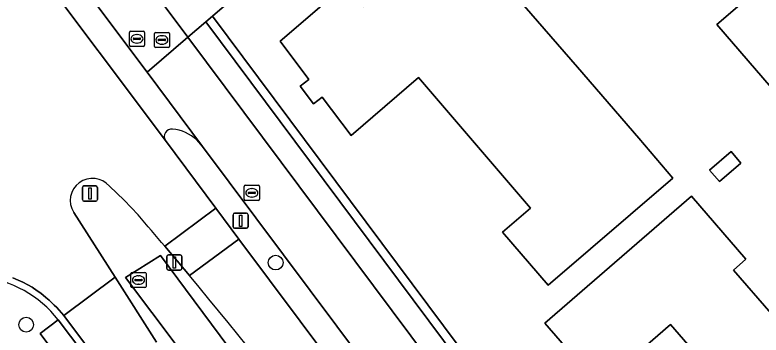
# Model space of a CAD drawing. Extents: x 155887 to 156869, y 383880 to 384678.
# Drawn here: x 156662.42 to 156711.73, y 384510.21 to 384531.35 of the extents above; entities that cross this region are included whole.
import ezdxf

# ---------------------------------------------------------------- set-up
doc = ezdxf.new("R2010")
doc.units = 0
for name, color, linetype in [('IMGEO_Afsluitpaal', 7, 'Continuous'), ('IMGEO_Berm_groen', 7, 'Continuous'), ('IMGEO_Boom', 7, 'Continuous'), ('IMGEO_Erf', 7, 'Continuous'), ('IMGEO_Fietspad_gesloten', 7, 'Continuous'), ('IMGEO_Greppel_droge_sloot', 7, 'Continuous'), ('IMGEO_Groenvoorziening', 7, 'Continuous'), ('IMGEO_Haag', 7, 'Continuous'), ('IMGEO_Kolk', 7, 'Continuous'), ('IMGEO_Lichtmast', 7, 'Continuous'), ('IMGEO_Pand', 7, 'Continuous'), ('IMGEO_Parkeervlak_open', 7, 'Continuous'), ('IMGEO_Rijbaan_lokaal_gesloten', 7, 'Continuous'), ('IMGEO_Rijbaan_lokaal_open', 7, 'Continuous'), ('IMGEO_Rioolput', 7, 'Continuous'), ('IMGEO_Verkeersbordpaal', 7, 'Continuous'), ('IMGEO_Voetpad_open', 7, 'Continuous')]:
    doc.layers.add(name, color=color, linetype=linetype)

msp = doc.modelspace()

# ---------------------------------------------------------------- linework, layer by layer
at = {"layer": 'IMGEO_Afsluitpaal'}
for p, q in [((156672.456, 384514.606), (156672.456, 384515.406)), ((156672.456, 384515.406), (156672.456, 384514.606)), ((156672.556, 384515.506), (156673.346, 384515.506)), ((156673.346, 384515.506), (156672.556, 384515.506)), ((156673.446, 384515.406), (156673.446, 384514.606)), ((156673.446, 384514.606), (156673.446, 384515.406)), ((156673.346, 384514.506), (156672.556, 384514.506)), ((156672.556, 384514.506), (156673.346, 384514.506))]:
    msp.add_line(p, q, dxfattribs=at)
msp.add_lwpolyline([(156672.876, 384515.381), (156673.026, 384515.381), (156673.026, 384514.631), (156672.876, 384514.631), (156672.876, 384515.381)], dxfattribs=at)
for centre, start, end in [((156672.556, 384515.406), 90, 180), ((156672.556, 384515.406), 90, 180), ((156673.346, 384515.406), 0, 90), ((156673.346, 384515.406), 360, 90), ((156672.556, 384514.606), 180, 270), ((156672.556, 384514.606), 180, 270), ((156673.346, 384514.606), 270, 0), ((156673.346, 384514.606), 270, 0)]:
    msp.add_arc(centre, 0.1, start, end, dxfattribs=at)
at = {"layer": 'IMGEO_Berm_groen'}
for points in [[(156670.563, 384518.144), (156669.642, 384519.131), (156668.656, 384520.038)], [(156666.304, 384518.307), (156669.042, 384514.027), (156671.78, 384509.746)], [(156673.95, 384514.142), (156672.326, 384516.076)]]:
    msp.add_lwpolyline(points, dxfattribs=at)
msp.add_lwpolyline([(156672.04, 384515.47), (156696.135, 384483.029), (156694.289, 384481.397), (156669.729, 384514.017)], close=True, dxfattribs=at)
for centre, radius, start, end in [((156667.535, 384519.098), 1.463, 39.9988, 212.705), ((156411.773, 384295.737), 341.229, 40.21993, 40.67622), ((156415.906, 384299.177), 335.853, 34.29787, 39.79619)]:
    msp.add_arc(centre, radius, start, end, dxfattribs=at)
at = {"layer": 'IMGEO_Boom'}
for centre in [(156679.647, 384514.998), (156663.159, 384510.897)]:
    msp.add_circle(centre, 0.489, dxfattribs=at)
at = {"layer": 'IMGEO_Erf'}
msp.add_lwpolyline([(156701.431, 384553.575), (156675.468, 384531.273), (156703.945, 384493.136), (156704.845, 384491.931), (156710.352, 384484.555), (156739.345, 384509.57), (156719.422, 384532.653), (156712.4, 384526.557), (156708.802, 384530.72), (156711.678, 384533.209)], dxfattribs=at)
for points in [[(156699.586, 384527.901), (156703.637, 384523.224), (156705.892, 384520.57), (156697.66, 384513.502), (156694.644, 384517.015), (156696.488, 384518.598), (156689.088, 384527.218), (156684.634, 384523.394), (156682.727, 384525.926), (156682.152, 384525.493), (156681.274, 384526.658), (156681.849, 384527.091), (156679.942, 384529.623), (156684.248, 384533.317), (156685.453, 384531.913), (156691.296, 384536.927), (156690.084, 384538.337), (156690.351, 384538.561)], [(156708.329, 384521.113), (156709.741, 384522.335), (156710.399, 384521.575), (156708.988, 384520.352)], [(156710.73, 384515.228), (156709.899, 384514.508), (156712.387, 384511.636), (156713.216, 384512.354), (156721.849, 384502.389), (156718.147, 384499.141), (156718.643, 384498.575), (156717.069, 384497.194), (156717.632, 384496.544), (156712.653, 384492.229), (156712.077, 384492.889), (156710.67, 384491.671), (156707.059, 384495.814), (156706.308, 384495.175), (156702.752, 384499.28), (156706.341, 384502.389), (156708.043, 384500.424), (156711.921, 384503.783), (156705.746, 384510.91), (156701.045, 384506.837), (156697.443, 384510.994), (156707.129, 384519.385)]]:
    msp.add_lwpolyline(points, close=True, dxfattribs=at)
at = {"layer": 'IMGEO_Fietspad_gesloten'}
for points in [[(156613.809, 384604.895), (156618.905, 384597.56), (156619.389, 384596.823), (156629.344, 384583.533), (156640.547, 384568.52), (156664.731, 384536.165), (156671.16, 384527.565), (156673.852, 384529.885), (156670.431, 384534.462), (156639.492, 384575.873), (156636.056, 384580.471), (156627.291, 384592.203)], [(156829.644, 384321.55), (156794.611, 384368.257), (156790.032, 384374.386), (156786.635, 384378.933), (156755.816, 384420.182), (156752.409, 384424.742), (156673.852, 384529.885), (156671.16, 384527.565), (156674.821, 384522.667), (156704.959, 384482.356), (156711.065, 384474.144), (156711.211, 384473.888), (156716.533, 384466.816), (156746.629, 384426.496), (156756.695, 384413.1), (156780.368, 384381.357), (156791.786, 384366.121), (156791.933, 384365.945), (156822.101, 384325.753), (156823.908, 384323.325), (156828.151, 384317.576), (156829.644, 384321.55)]]:
    msp.add_lwpolyline(points, dxfattribs=at)
at = {"layer": 'IMGEO_Greppel_droge_sloot'}
msp.add_lwpolyline([(156694.289, 384481.397), (156696.135, 384483.029), (156672.04, 384515.47), (156669.729, 384514.017)], close=True, dxfattribs=at)
at = {"layer": 'IMGEO_Groenvoorziening'}
msp.add_lwpolyline([(156703.473, 384492.795), (156703.945, 384493.136), (156675.468, 384531.273), (156675.025, 384530.893)], close=True, dxfattribs=at)
for points in [[(156672.364, 384523.052), (156675.695, 384518.598), (156677.222, 384516.556), (156701.537, 384484.045), (156701.912, 384483.544), (156702.252, 384483.129)], [(156674.821, 384522.667), (156674.43, 384523.102)], [(156704.959, 384482.356), (156674.821, 384522.667)]]:
    msp.add_lwpolyline(points, dxfattribs=at)
for centre, radius, start, end in [((156672.788, 384523.32), 0.502, 84.4207, 212.3226), ((156672.526, 384521.004), 2.833, 47.7747, 83.7011)]:
    msp.add_arc(centre, radius, start, end, dxfattribs=at)
at = {"layer": 'IMGEO_Haag'}
msp.add_lwpolyline([(156703.473, 384492.795), (156703.945, 384493.136), (156675.468, 384531.273), (156675.025, 384530.893)], close=True, dxfattribs=at)
for points in [[(156672.364, 384523.052), (156675.695, 384518.598), (156677.222, 384516.556), (156701.537, 384484.045), (156701.912, 384483.544), (156702.252, 384483.129)], [(156674.821, 384522.667), (156674.43, 384523.102)], [(156704.959, 384482.356), (156674.821, 384522.667)]]:
    msp.add_lwpolyline(points, dxfattribs=at)
for centre, radius, start, end in [((156672.788, 384523.32), 0.502, 84.4207, 212.3226), ((156672.526, 384521.004), 2.833, 47.7747, 83.7011)]:
    msp.add_arc(centre, radius, start, end, dxfattribs=at)
at = {"layer": 'IMGEO_Kolk'}
for p, q in [((156670.08, 384513.421), (156670.08, 384514.273)), ((156670.155, 384514.347), (156671.007, 384514.347)), ((156671.081, 384514.273), (156671.081, 384513.421)), ((156670.339, 384513.841), (156670.339, 384513.853)), ((156670.777, 384513.804), (156670.379, 384513.804)), ((156670.382, 384513.89), (156670.78, 384513.89)), ((156670.568, 384514.127), (156670.593, 384514.127)), ((156670.823, 384513.853), (156670.823, 384513.841)), ((156671.007, 384513.347), (156670.155, 384513.347)), ((156670.591, 384513.567), (156670.566, 384513.567))]:
    msp.add_line(p, q, dxfattribs=at)
for points in [[(156670.08, 384513.421), (156670.08, 384514.273)], [(156670.155, 384514.347), (156671.007, 384514.347)], [(156671.081, 384514.273), (156671.081, 384513.421)], [(156671.007, 384513.347), (156670.155, 384513.347)]]:
    msp.add_lwpolyline(points, dxfattribs=at)
for centre, radius, start, end in [((156670.157, 384514.271), 0.0765, 91.552, 178.448), ((156670.157, 384514.271), 0.0765, 91.552, 178.448), ((156671.005, 384514.271), 0.0765, 1.552, 88.448), ((156671.005, 384514.271), 0.0765, 1.552, 88.448), ((156670.379, 384513.85), 0.0403, 85.8775, 175.7526), ((156670.376, 384513.84), 0.0366, 178.938, 274.7102), ((156670.78, 384513.847), 0.043, 264.8664, 352.4533), ((156670.784, 384513.852), 0.0386, 1.7309, 96.639), ((156670.157, 384513.423), 0.0765, 181.552, 268.448), ((156670.157, 384513.423), 0.0765, 181.552, 268.448), ((156671.005, 384513.423), 0.0765, 271.552, 358.448), ((156671.005, 384513.423), 0.0765, 271.552, 358.448)]:
    msp.add_arc(centre, radius, start, end, dxfattribs=at)
for centre, major_axis, ratio, start_param, end_param in [((156670.567, 384513.847), (-0.387, 0.002), 0.722429, 4.712389, 7.853982), ((156670.592, 384513.847), (-0.39, 0.002), 0.717154, 1.570796, 4.712389)]:
    msp.add_ellipse(centre, major_axis=major_axis, ratio=ratio, start_param=start_param, end_param=end_param, dxfattribs=at)
at = {"layer": 'IMGEO_Lichtmast'}
for p, q in [((156676.832, 384517.363), (156676.832, 384518.163)), ((156676.832, 384518.163), (156676.832, 384517.363)), ((156676.932, 384518.263), (156677.722, 384518.263)), ((156677.722, 384518.263), (156676.932, 384518.263)), ((156677.822, 384518.163), (156677.822, 384517.363)), ((156677.822, 384517.363), (156677.822, 384518.163)), ((156677.722, 384517.263), (156676.932, 384517.263)), ((156676.932, 384517.263), (156677.722, 384517.263))]:
    msp.add_line(p, q, dxfattribs=at)
msp.add_lwpolyline([(156677.252, 384518.138), (156677.402, 384518.138), (156677.402, 384517.388), (156677.252, 384517.388), (156677.252, 384518.138)], dxfattribs=at)
for centre, start, end in [((156676.932, 384518.163), 90, 180), ((156676.932, 384518.163), 90, 180), ((156677.722, 384518.163), 0, 90), ((156677.722, 384518.163), 360, 90), ((156676.932, 384517.363), 180, 270), ((156676.932, 384517.363), 180, 270), ((156677.722, 384517.363), 270, 0), ((156677.722, 384517.363), 270, 0)]:
    msp.add_arc(centre, 0.1, start, end, dxfattribs=at)
at = {"layer": 'IMGEO_Pand'}
for points in [[(156705.337, 384548.958), (156701.466, 384545.582), (156700.959, 384546.136), (156699.632, 384544.988), (156700.177, 384544.349), (156698.699, 384543.084), (156698.151, 384543.72), (156694.591, 384540.654), (156695.879, 384539.161), (156695.484, 384538.802), (156696.427, 384537.697), (156696.824, 384538.035), (156697.595, 384537.148), (156700.927, 384533.314), (156707.048, 384538.555), (156711.678, 384533.209), (156708.802, 384530.72), (156712.4, 384526.557), (156719.422, 384532.653)], [(156690.351, 384538.561), (156690.084, 384538.337), (156691.296, 384536.927), (156685.453, 384531.913), (156684.248, 384533.317), (156679.942, 384529.623), (156681.849, 384527.091), (156681.274, 384526.658), (156682.152, 384525.493), (156682.727, 384525.926), (156684.634, 384523.394), (156689.088, 384527.218), (156696.488, 384518.598), (156694.644, 384517.015), (156697.66, 384513.502), (156705.892, 384520.57), (156703.637, 384523.224), (156699.586, 384527.901)], [(156708.329, 384521.113), (156708.988, 384520.352), (156710.399, 384521.575), (156709.741, 384522.335)], [(156710.67, 384491.671), (156712.077, 384492.889), (156712.653, 384492.229), (156717.632, 384496.544), (156717.069, 384497.194), (156718.643, 384498.575), (156718.147, 384499.141), (156721.849, 384502.389), (156713.216, 384512.354), (156712.387, 384511.636), (156709.899, 384514.508), (156710.73, 384515.228), (156707.129, 384519.385), (156697.443, 384510.994), (156701.045, 384506.837), (156705.746, 384510.91), (156711.921, 384503.783), (156708.043, 384500.424), (156706.341, 384502.389), (156702.752, 384499.28), (156706.308, 384495.175), (156707.059, 384495.814)]]:
    msp.add_lwpolyline(points, close=True, dxfattribs=at)
at = {"layer": 'IMGEO_Parkeervlak_open'}
msp.add_lwpolyline([(156693.78, 384470.55), (156695.036, 384471.428), (156673.676, 384500), (156666.907, 384509.059), (156665.282, 384511.211), (156664.083, 384510.314), (156671.786, 384500)], close=True, dxfattribs=at)
at = {"layer": 'IMGEO_Rijbaan_lokaal_gesloten'}
for points in [[(156672.364, 384523.052), (156663.544, 384534.85), (156663.005, 384535.572), (156659.346, 384533.039), (156660.74, 384531.018), (156660.971, 384530.343)], [(156672.326, 384516.076), (156675.695, 384518.598), (156672.364, 384523.052)], [(156668.656, 384520.038), (156669.642, 384519.131), (156670.563, 384518.144)], [(156662.286, 384514.002), (156662.637, 384513.844), (156662.93, 384513.712), (156663.272, 384513.521), (156663.546, 384513.368), (156663.879, 384513.141), (156664.129, 384512.971), (156664.457, 384512.703), (156664.676, 384512.524), (156665.013, 384512.196), (156665.181, 384512.032), (156665.642, 384511.497), (156669.042, 384514.027), (156666.304, 384518.307)], [(156677.222, 384516.556), (156673.95, 384514.142)], [(156693.36, 384488.428), (156697.775, 384481.407), (156701.537, 384484.045), (156677.222, 384516.556)], [(156671.78, 384509.746), (156669.042, 384514.027), (156665.642, 384511.497), (156667.275, 384509.335), (156674.25, 384500), (156691.168, 384477.37), (156695.164, 384479.884), (156693.865, 384481.183)]]:
    msp.add_lwpolyline(points, dxfattribs=at)
for centre, radius, start, end in [((156667.535, 384519.098), 1.463, 39.9988, 212.705), ((156411.773, 384295.737), 341.229, 40.21993, 40.67622), ((156415.906, 384299.177), 335.853, 34.29787, 39.79619)]:
    msp.add_arc(centre, radius, start, end, dxfattribs=at)
at = {"layer": 'IMGEO_Rijbaan_lokaal_open'}
for points in [[(156701.431, 384553.575), (156702.057, 384554.113), (156698.324, 384558.419), (156697.773, 384557.945), (156671.996, 384535.802), (156671.588, 384535.451), (156670.431, 384534.462), (156673.852, 384529.885), (156675.025, 384530.893), (156675.468, 384531.273)], [(156677.222, 384516.556), (156675.695, 384518.598), (156672.326, 384516.076), (156673.95, 384514.142)]]:
    msp.add_lwpolyline(points, close=True, dxfattribs=at)
for points in [[(156695.405, 384471.703), (156691.168, 384477.37), (156674.25, 384500), (156667.275, 384509.335), (156665.642, 384511.497), (156665.181, 384512.032), (156665.013, 384512.196), (156664.676, 384512.524), (156664.457, 384512.703), (156664.129, 384512.971), (156663.879, 384513.141), (156663.546, 384513.368), (156663.272, 384513.521), (156662.93, 384513.712), (156662.637, 384513.844), (156662.286, 384514.002)], [(156665.282, 384511.211), (156666.907, 384509.059), (156673.676, 384500), (156695.036, 384471.428)]]:
    msp.add_lwpolyline(points, dxfattribs=at)
msp.add_arc((156659.303, 384506.504), 7.609, 38.2114, 128.4664, dxfattribs=at)
at = {"layer": 'IMGEO_Rioolput'}
for p, q in [((156669.979, 384529.352), (156669.979, 384530.204)), ((156670.054, 384530.278), (156670.906, 384530.278)), ((156670.467, 384530.058), (156670.492, 384530.058)), ((156670.98, 384530.204), (156670.98, 384529.352)), ((156671.629, 384529.276), (156671.629, 384530.128)), ((156671.704, 384530.202), (156672.556, 384530.202)), ((156672.117, 384529.982), (156672.142, 384529.982)), ((156672.63, 384530.128), (156672.63, 384529.276)), ((156670.238, 384529.772), (156670.238, 384529.784)), ((156670.676, 384529.735), (156670.278, 384529.735)), ((156670.281, 384529.821), (156670.679, 384529.821)), ((156670.49, 384529.498), (156670.465, 384529.498)), ((156670.722, 384529.784), (156670.722, 384529.772)), ((156671.888, 384529.696), (156671.888, 384529.708)), ((156672.326, 384529.659), (156671.928, 384529.659)), ((156671.931, 384529.745), (156672.329, 384529.745)), ((156672.14, 384529.422), (156672.115, 384529.422)), ((156672.372, 384529.708), (156672.372, 384529.696)), ((156670.906, 384529.278), (156670.054, 384529.278)), ((156672.556, 384529.202), (156671.704, 384529.202)), ((156677.648, 384520.102), (156678.5, 384520.102)), ((156677.573, 384519.176), (156677.573, 384520.028)), ((156677.832, 384519.596), (156677.832, 384519.608)), ((156677.875, 384519.645), (156678.273, 384519.645)), ((156678.061, 384519.882), (156678.086, 384519.882)), ((156678.316, 384519.608), (156678.316, 384519.596)), ((156678.574, 384520.028), (156678.574, 384519.176)), ((156678.5, 384519.102), (156677.648, 384519.102)), ((156678.27, 384519.559), (156677.872, 384519.559)), ((156678.084, 384519.322), (156678.059, 384519.322))]:
    msp.add_line(p, q, dxfattribs=at)
for points in [[(156669.979, 384529.352), (156669.979, 384530.204)], [(156670.054, 384530.278), (156670.906, 384530.278)], [(156670.98, 384530.204), (156670.98, 384529.352)], [(156671.629, 384529.276), (156671.629, 384530.128)], [(156671.704, 384530.202), (156672.556, 384530.202)], [(156672.63, 384530.128), (156672.63, 384529.276)], [(156670.906, 384529.278), (156670.054, 384529.278)], [(156672.556, 384529.202), (156671.704, 384529.202)], [(156677.648, 384520.102), (156678.5, 384520.102)], [(156677.573, 384519.176), (156677.573, 384520.028)], [(156678.574, 384520.028), (156678.574, 384519.176)], [(156678.5, 384519.102), (156677.648, 384519.102)]]:
    msp.add_lwpolyline(points, dxfattribs=at)
for centre, radius, start, end in [((156670.056, 384530.202), 0.0765, 91.552, 178.448), ((156670.056, 384530.202), 0.0765, 91.552, 178.448), ((156670.904, 384530.202), 0.0765, 1.552, 88.448), ((156670.904, 384530.202), 0.0765, 1.552, 88.448), ((156671.706, 384530.126), 0.0765, 91.552, 178.448), ((156671.706, 384530.126), 0.0765, 91.552, 178.448), ((156672.554, 384530.126), 0.0765, 1.552, 88.448), ((156672.554, 384530.126), 0.0765, 1.552, 88.448), ((156670.278, 384529.781), 0.0403, 85.8775, 175.7526), ((156670.275, 384529.771), 0.0366, 178.938, 274.7102), ((156670.679, 384529.778), 0.043, 264.8664, 352.4533), ((156670.683, 384529.783), 0.0386, 1.7309, 96.639), ((156671.928, 384529.705), 0.0403, 85.8775, 175.7526), ((156671.925, 384529.695), 0.0366, 178.938, 274.7102), ((156672.329, 384529.702), 0.043, 264.8664, 352.4533), ((156672.333, 384529.707), 0.0386, 1.7309, 96.639), ((156670.056, 384529.354), 0.0765, 181.552, 268.448), ((156670.056, 384529.354), 0.0765, 181.552, 268.448), ((156670.904, 384529.354), 0.0765, 271.552, 358.448), ((156670.904, 384529.354), 0.0765, 271.552, 358.448), ((156671.706, 384529.278), 0.0765, 181.552, 268.448), ((156671.706, 384529.278), 0.0765, 181.552, 268.448), ((156672.554, 384529.278), 0.0765, 271.552, 358.448), ((156672.554, 384529.278), 0.0765, 271.552, 358.448), ((156677.65, 384520.026), 0.0765, 91.552, 178.448), ((156677.65, 384520.026), 0.0765, 91.552, 178.448), ((156678.498, 384520.026), 0.0765, 1.552, 88.448), ((156678.498, 384520.026), 0.0765, 1.552, 88.448), ((156677.872, 384519.605), 0.0403, 85.8775, 175.7526), ((156677.869, 384519.595), 0.0366, 178.938, 274.7102), ((156678.273, 384519.602), 0.043, 264.8664, 352.4533), ((156678.277, 384519.607), 0.0386, 1.7309, 96.639), ((156677.65, 384519.178), 0.0765, 181.552, 268.448), ((156677.65, 384519.178), 0.0765, 181.552, 268.448), ((156678.498, 384519.178), 0.0765, 271.552, 358.448), ((156678.498, 384519.178), 0.0765, 271.552, 358.448)]:
    msp.add_arc(centre, radius, start, end, dxfattribs=at)
for centre, major_axis, ratio, start_param, end_param in [((156670.466, 384529.778), (-0.387, 0.002), 0.722429, 4.712389, 7.853982), ((156670.491, 384529.778), (-0.39, 0.002), 0.717154, 1.570796, 4.712389), ((156672.116, 384529.702), (-0.387, 0.002), 0.722429, 4.712389, 7.853982), ((156672.141, 384529.702), (-0.39, 0.002), 0.717154, 1.570796, 4.712389), ((156678.06, 384519.602), (-0.387, 0.002), 0.722429, 4.712389, 7.853982), ((156678.085, 384519.602), (-0.39, 0.002), 0.717154, 1.570796, 4.712389)]:
    msp.add_ellipse(centre, major_axis=major_axis, ratio=ratio, start_param=start_param, end_param=end_param, dxfattribs=at)
at = {"layer": 'IMGEO_Verkeersbordpaal'}
for p, q in [((156666.977, 384520.057), (156667.767, 384520.057)), ((156667.767, 384520.057), (156666.977, 384520.057)), ((156666.877, 384519.157), (156666.877, 384519.957)), ((156666.877, 384519.957), (156666.877, 384519.157)), ((156667.867, 384519.957), (156667.867, 384519.157)), ((156667.867, 384519.157), (156667.867, 384519.957)), ((156667.767, 384519.057), (156666.977, 384519.057)), ((156666.977, 384519.057), (156667.767, 384519.057))]:
    msp.add_line(p, q, dxfattribs=at)
msp.add_lwpolyline([(156667.297, 384519.932), (156667.447, 384519.932), (156667.447, 384519.182), (156667.297, 384519.182), (156667.297, 384519.932)], dxfattribs=at)
for centre, start, end in [((156666.977, 384519.957), 90, 180), ((156666.977, 384519.957), 90, 180), ((156667.767, 384519.957), 0, 90), ((156667.767, 384519.957), 360, 90), ((156666.977, 384519.157), 180, 270), ((156666.977, 384519.157), 180, 270), ((156667.767, 384519.157), 270, 0), ((156667.767, 384519.157), 270, 0)]:
    msp.add_arc(centre, 0.1, start, end, dxfattribs=at)
at = {"layer": 'IMGEO_Voetpad_open'}
for points in [[(156674.43, 384523.102), (156674.821, 384522.667), (156671.16, 384527.565), (156664.731, 384536.165)], [(156664.334, 384534.093), (156663.544, 384534.85), (156672.364, 384523.052)], [(156654.57, 384512.462), (156654.516, 384512.419), (156654.012, 384512.011), (156652.441, 384510.614), (156655.41, 384507.205), (156656.37, 384506.091), (156660.326, 384509.492), (156667.424, 384500), (156691.168, 384468.248), (156691.774, 384467.45), (156694.848, 384463.399), (156696.388, 384464.71), (156692.621, 384469.702), (156693.78, 384470.55), (156671.786, 384500), (156664.083, 384510.314)], [(156664.083, 384510.314), (156665.282, 384511.211)]]:
    msp.add_lwpolyline(points, dxfattribs=at)
msp.add_lwpolyline([(156715.479, 384476.731), (156713.47, 384479.412), (156712.674, 384480.473), (156709.911, 384484.174), (156704.403, 384491.55), (156703.473, 384492.795), (156675.025, 384530.893), (156673.852, 384529.885), (156752.409, 384424.742), (156753.516, 384425.695), (156718.735, 384472.363)], close=True, dxfattribs=at)
for centre, radius, start, end in [((156672.788, 384523.32), 0.502, 84.4207, 212.3226), ((156672.526, 384521.004), 2.833, 47.7747, 83.7011), ((156659.303, 384506.504), 7.609, 38.2114, 128.4664)]:
    msp.add_arc(centre, radius, start, end, dxfattribs=at)

doc.saveas('drawing.dxf')
